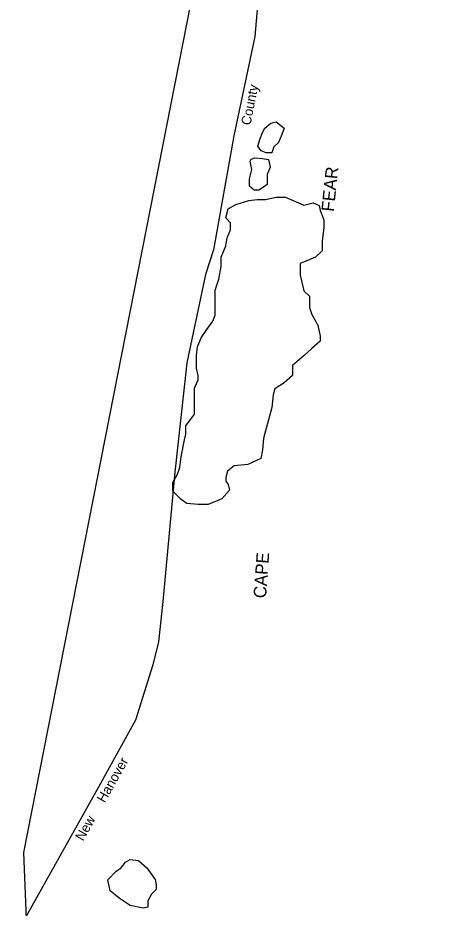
# Model space of a CAD drawing. Extents: x 1945482 to 2853149, y 66427 to 1015778.
# Drawn here: x 2318854 to 2325926, y 82618 to 97692 of the extents above; entities that cross this region are included whole.
import ezdxf

# ---------------------------------------------------------------- set-up
doc = ezdxf.new("R2010")
doc.units = 0
for name, color, linetype in [('Old_Level_19', 7, 'Continuous'), ('Old_Level_21', 7, 'Continuous'), ('Old_Level_52', 7, 'Continuous'), ('Old_Level_61', 7, 'Continuous'), ('Old_Level_63', 7, 'Continuous')]:
    doc.layers.add(name, color=color, linetype=linetype)

msp = doc.modelspace()

# ---------------------------------------------------------------- linework, layer by layer
at = {"layer": 'Old_Level_52'}
msp.add_lwpolyline([(2322749, 125846), (2322867, 124334), (2323041, 122267), (2323614, 114667), (2323843, 108525), (2322871, 97375), (2322516, 95693), (2322171, 93762), (2322033, 93345), (2321718, 91849), (2321513, 90001), (2321309, 87812), (2321235, 87125), (2321141, 86736), (2320847, 85802), (2320228, 84678), (2318854, 82227)], dxfattribs=at)
at = {"layer": 'Old_Level_61'}
for points in [[(2322919, 95517), (2322959, 95648), (2322999, 95751), (2323039, 95826), (2323139, 95911), (2323229, 95929)], [(2323229, 95929), (2323369, 95826), (2323329, 95714), (2323269, 95583), (2323189, 95508), (2323159, 95404), (2323059, 95404), (2322979, 95442), (2322919, 95517)], [(2322869, 95320), (2322999, 95311), (2323099, 95292), (2323129, 95161), (2323079, 95039), (2323079, 94945), (2323079, 94870), (2323019, 94823), (2322939, 94776), (2322859, 94776), (2322779, 94842), (2322779, 94964), (2322819, 95123)], [(2322819, 95123), (2322789, 95264), (2322809, 95301), (2322869, 95320)], [(2323698, 94523), (2323858, 94561), (2323958, 94514), (2323978, 94430), (2324038, 94270), (2324038, 94139), (2324008, 93914), (2324008, 93745), (2323898, 93642), (2323638, 93530), (2323638, 93333), (2323698, 93070), (2323798, 92977), (2323798, 92789), (2323838, 92667), (2323938, 92489), (2323978, 92302), (2323978, 92217), (2323838, 92095), (2323708, 91974), (2323509, 91805), (2323509, 91636), (2323369, 91514), (2323209, 91411), (2323179, 91308), (2323159, 91093), (2323099, 90886), (2323049, 90699), (2323019, 90568), (2322999, 90380), (2322969, 90230), (2322749, 90127), (2322519, 90108), (2322409, 90015), (2322379, 89911), (2322379, 89846), (2322419, 89790), (2322439, 89696), (2322309, 89546), (2322079, 89452), (2321909, 89452), (2321719, 89471), (2321619, 89536), (2321479, 89677), (2321479, 89827), (2321559, 89968), (2321599, 90080), (2321619, 90258), (2321679, 90549)], [(2321679, 90549), (2321699, 90643), (2321699, 90783), (2321849, 90980), (2321849, 91205), (2321849, 91289), (2321849, 91421), (2321909, 91561), (2321909, 91636), (2321879, 91758), (2321879, 91974), (2321899, 92124), (2321959, 92274), (2322059, 92414), (2322159, 92555), (2322199, 92658), (2322199, 92752), (2322199, 92911), (2322199, 93080), (2322259, 93267), (2322299, 93483), (2322299, 93642), (2322379, 93830), (2322399, 93970), (2322459, 94101), (2322459, 94223), (2322379, 94308), (2322419, 94458), (2322549, 94533), (2322769, 94598), (2322909, 94617), (2323049, 94617), (2323229, 94655), (2323389, 94655), (2323698, 94523)], [(2320570, 82787), (2320420, 82909), (2320380, 83097), (2320520, 83247), (2320600, 83293), (2320679, 83397), (2320759, 83443), (2320899, 83425)], [(2320899, 83425), (2321039, 83303), (2321179, 83106), (2321199, 83012), (2321199, 82937), (2321119, 82853), (2321059, 82740), (2321059, 82637), (2320979, 82619), (2320759, 82665), (2320570, 82787)]]:
    msp.add_lwpolyline(points, dxfattribs=at)
at = {"layer": 'Old_Level_63'}
msp.add_lwpolyline([(2336452, 105361), (2330408, 84355), (2324284, 66612), (2319637, 66612), (2318955, 83559), (2323250, 105361)], dxfattribs=at)

# ---------------------------------------------------------------- texts
at = {"layer": 'Old_Level_19'}
for s, height, rotation, p in [('County', 164, 78.7733, (2322795, 95864)), ('New     Hanover', 164.04, 60.4769, (2319959, 83744))]:
    msp.add_text(s, height=height, rotation=rotation, dxfattribs=at).set_placement(p)
at = {"layer": 'Old_Level_21'}
for s, rotation, p in [('FEAR', 83.9569, (2324207, 94403)), ('CAPE', 85.8251, (2323058, 87860))]:
    msp.add_text(s, height=213.3, rotation=rotation, dxfattribs=at).set_placement(p)

doc.saveas('drawing.dxf')
